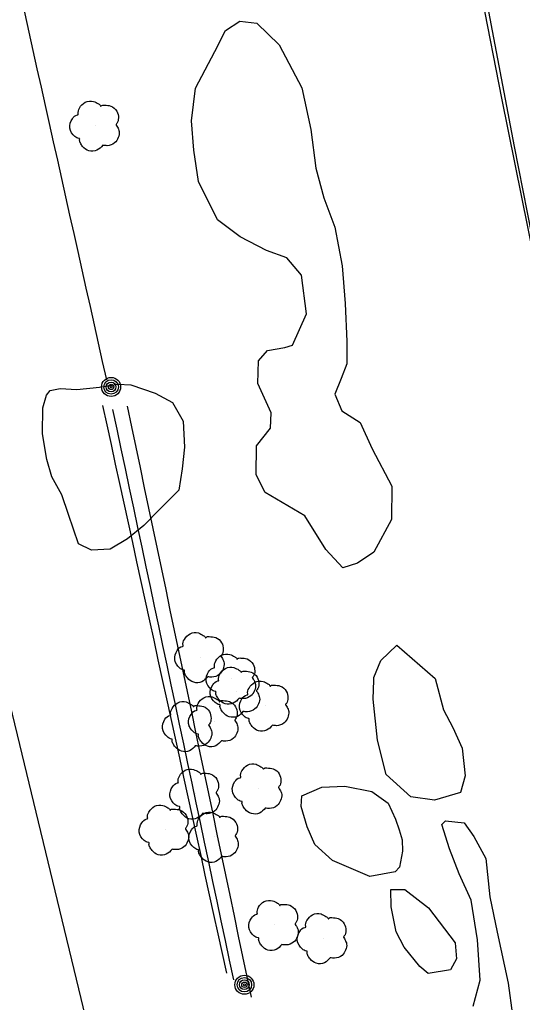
# Model space of a CAD drawing. Extents: x 368532 to 392481, y 10654822 to 10676899.
# Drawn here: x 375822.6 to 375922.7, y 10666532 to 10666727.9 of the extents above; entities that cross this region are included whole.
import ezdxf

# ---------------------------------------------------------------- set-up
doc = ezdxf.new("R2010")
doc.units = 0
for name, color, linetype in [('p_Catenary', 7, 'Continuous'), ('p_railroad rr control', 7, 'Continuous'), ('p_road - paved curb', 7, 'Continuous'), ('p_road guard rails', 7, 'Continuous'), ('p_utility general pole', 7, 'Continuous'), ('p_veg tree', 7, 'Continuous'), ('p_veg woods', 7, 'Continuous')]:
    doc.layers.add(name, color=color, linetype=linetype)

msp = doc.modelspace()

# ---------------------------------------------------------------- linework, layer by layer
at = {"layer": 'p_Catenary'}
for points in [[(375821.98, 10666736.35), (375822.79, 10666732.7), (375823.6, 10666729.05), (375824.41, 10666725.41), (375825.23, 10666721.76), (375826.04, 10666718.11), (375826.85, 10666714.47), (375827.67, 10666710.82), (375828.48, 10666707.17), (375829.29, 10666703.53), (375830.11, 10666699.88), (375830.92, 10666696.23), (375831.73, 10666692.59), (375832.54, 10666688.94), (375833.36, 10666685.29), (375834.17, 10666681.65), (375834.98, 10666678), (375835.8, 10666674.35), (375836.61, 10666670.71), (375837.42, 10666667.06), (375838.24, 10666663.41), (375839.05, 10666659.77), (375839.86, 10666656.12)], [(375839.09, 10666651.01), (375839.94, 10666647.1), (375840.79, 10666643.2), (375841.64, 10666639.3), (375842.49, 10666635.4), (375843.34, 10666631.49), (375844.19, 10666627.59), (375845.05, 10666623.69), (375845.9, 10666619.79), (375846.75, 10666615.88), (375847.6, 10666611.98), (375848.45, 10666608.08), (375849.3, 10666604.18), (375850.15, 10666600.27), (375851, 10666596.37), (375851.85, 10666592.47), (375852.7, 10666588.57), (375853.56, 10666584.66), (375854.41, 10666580.76), (375855.26, 10666576.86), (375856.11, 10666572.96), (375856.96, 10666569.05), (375857.81, 10666565.15), (375858.66, 10666561.25), (375859.51, 10666557.35), (375860.36, 10666553.44), (375861.22, 10666549.54), (375862.07, 10666545.64), (375862.92, 10666541.74), (375863.77, 10666537.83)], [(375841.12, 10666650.16), (375841.95, 10666646.24), (375842.78, 10666642.32), (375843.6, 10666638.4), (375844.43, 10666634.48), (375845.26, 10666630.56), (375846.09, 10666626.64), (375846.92, 10666622.72), (375847.75, 10666618.8), (375848.58, 10666614.88), (375849.41, 10666610.96), (375850.24, 10666607.04), (375851.07, 10666603.12), (375851.9, 10666599.2), (375852.73, 10666595.28), (375853.56, 10666591.36), (375854.39, 10666587.45), (375855.22, 10666583.53), (375856.05, 10666579.61), (375856.88, 10666575.69), (375857.7, 10666571.77), (375858.53, 10666567.85), (375859.36, 10666563.93), (375860.19, 10666560.01), (375861.02, 10666556.09), (375861.85, 10666552.17), (375862.68, 10666548.25), (375863.51, 10666544.33), (375864.34, 10666540.41), (375865.17, 10666536.49)], [(375868.78, 10666533.03), (375867.92, 10666537.09), (375867.07, 10666541.15), (375866.22, 10666545.21), (375865.37, 10666549.27), (375864.52, 10666553.34), (375863.67, 10666557.4), (375862.82, 10666561.46), (375861.96, 10666565.52), (375861.11, 10666569.58), (375860.26, 10666573.65), (375859.41, 10666577.71), (375858.56, 10666581.77), (375857.71, 10666585.83), (375856.86, 10666589.89), (375856, 10666593.96), (375855.15, 10666598.02), (375854.3, 10666602.08), (375853.45, 10666606.14), (375852.6, 10666610.2), (375851.75, 10666614.27), (375850.89, 10666618.33), (375850.04, 10666622.39), (375849.19, 10666626.45), (375848.34, 10666630.51), (375847.49, 10666634.58), (375846.64, 10666638.64), (375845.79, 10666642.7), (375844.93, 10666646.76), (375844.08, 10666650.82)]]:
    msp.add_lwpolyline(points, dxfattribs=at)
at = {"layer": 'p_railroad rr control'}
msp.add_lwpolyline([(375922.44, 10666177.51), (375904.92, 10666243.48), (375887.72, 10666313.06), (375876.14, 10666360.49), (375856.81, 10666440.93), (375834.84, 10666532.78), (375814.03, 10666618.61), (375794.22, 10666701), (375787.97, 10666727.54)], dxfattribs=at)
at = {"layer": 'p_road - paved curb'}
for p, q in [((375921.14, 10666702.64), (375913.65, 10666742.33)), ((375927.56, 10666669.98), (375921.14, 10666702.64))]:
    msp.add_line(p, q, dxfattribs=at)
at = {"layer": 'p_road guard rails'}
for p, q in [((375918.66, 10666712.25), (375912.7, 10666742.65)), ((375926.54, 10666673.1), (375918.66, 10666712.25))]:
    msp.add_line(p, q, dxfattribs=at)
at = {"layer": 'p_utility general pole'}
for centre, radius in [((375840.81, 10666654.68), 1.9), ((375840.81, 10666654.68), 1.44), ((375840.81, 10666654.68), 0.973), ((375840.81, 10666654.68), 0.539), ((375840.81, 10666654.68), 0.192), ((375867.36, 10666535.5), 1.9), ((375867.36, 10666535.5), 1.44), ((375867.36, 10666535.5), 0.973), ((375867.36, 10666535.5), 0.539), ((375867.36, 10666535.5), 0.192)]:
    msp.add_circle(centre, radius, dxfattribs=at)
at = {"layer": 'p_veg tree'}
for p, q in [((375837.72, 10666706.78), (375837.72, 10666706.78)), ((375858.61, 10666600.82), (375858.61, 10666600.82)), ((375864.88, 10666596.54), (375864.88, 10666596.54)), ((375865.69, 10666593.92), (375865.69, 10666593.92)), ((375871.5, 10666591.15), (375871.5, 10666591.15)), ((375861.37, 10666588.06), (375861.37, 10666588.06)), ((375856.17, 10666587.07), (375856.17, 10666587.07)), ((375870.09, 10666574.64), (375870.09, 10666574.64)), ((375857.66, 10666573.6), (375857.66, 10666573.6)), ((375851.55, 10666566.44), (375851.55, 10666566.44)), ((375861.43, 10666565.01), (375861.43, 10666565.01)), ((375873.39, 10666547.44), (375873.39, 10666547.44)), ((375883.03, 10666544.8), (375883.03, 10666544.8))]:
    msp.add_line(p, q, dxfattribs=at)
for points in [[(375839.17, 10666702.87), (375837.99, 10666701.86), (375836.38, 10666701.76), (375835.14, 10666702.61), (375834.68, 10666703.33), (375834.54, 10666704.02), (375834.54, 10666704.17), (375834.44, 10666704.2), (375833.58, 10666704.62), (375832.59, 10666706.28), (375833.09, 10666708.13), (375834.13, 10666708.92), (375834.26, 10666708.97), (375834.26, 10666709.09), (375834.51, 10666710.28), (375835.65, 10666711.43), (375837.32, 10666711.59), (375838.29, 10666711.1), (375838.69, 10666710.73), (375838.75, 10666710.63), (375838.83, 10666710.7), (375839.48, 10666710.87), (375840.75, 10666710.68), (375841.94, 10666709.65), (375842.27, 10666708.3), (375841.95, 10666707.21), (375841.8, 10666706.99), (375841.79, 10666706.92), (375841.83, 10666706.87), (375842.08, 10666706.49), (375842.42, 10666705.58), (375842.22, 10666704.38), (375841.51, 10666703.34), (375840.01, 10666702.78), (375839.15, 10666702.87)], [(375860.06, 10666596.92), (375858.88, 10666595.9), (375857.27, 10666595.8), (375856.03, 10666596.66), (375855.56, 10666597.37), (375855.43, 10666598.06), (375855.43, 10666598.21), (375855.32, 10666598.24), (375854.46, 10666598.66), (375853.48, 10666600.32), (375853.98, 10666602.17), (375855.02, 10666602.96), (375855.15, 10666603.01), (375855.14, 10666603.14), (375855.4, 10666604.33), (375856.54, 10666605.47), (375858.2, 10666605.63), (375859.18, 10666605.14), (375859.58, 10666604.77), (375859.64, 10666604.67), (375859.72, 10666604.75), (375860.37, 10666604.91), (375861.64, 10666604.72), (375862.83, 10666603.69), (375863.16, 10666602.34), (375862.84, 10666601.25), (375862.69, 10666601.03), (375862.68, 10666600.96), (375862.71, 10666600.91), (375862.97, 10666600.53), (375863.31, 10666599.62), (375863.11, 10666598.43), (375862.39, 10666597.39), (375860.9, 10666596.82), (375860.04, 10666596.91)], [(375866.33, 10666592.64), (375865.14, 10666591.63), (375863.53, 10666591.53), (375862.3, 10666592.38), (375861.83, 10666593.09), (375861.69, 10666593.78), (375861.7, 10666593.93), (375861.59, 10666593.96), (375860.73, 10666594.39), (375859.75, 10666596.05), (375860.24, 10666597.9), (375861.28, 10666598.68), (375861.42, 10666598.74), (375861.41, 10666598.86), (375861.67, 10666600.05), (375862.8, 10666601.2), (375864.47, 10666601.35), (375865.44, 10666600.87), (375865.85, 10666600.49), (375865.91, 10666600.4), (375865.98, 10666600.47), (375866.63, 10666600.63), (375867.9, 10666600.45), (375869.09, 10666599.42), (375869.42, 10666598.07), (375869.11, 10666596.97), (375868.95, 10666596.76), (375868.94, 10666596.69), (375868.98, 10666596.63), (375869.23, 10666596.26), (375869.58, 10666595.34), (375869.37, 10666594.15), (375868.66, 10666593.11), (375867.16, 10666592.54), (375866.31, 10666592.63)], [(375867.14, 10666590.02), (375865.96, 10666589.01), (375864.35, 10666588.91), (375863.11, 10666589.76), (375862.65, 10666590.47), (375862.51, 10666591.16), (375862.51, 10666591.31), (375862.41, 10666591.34), (375861.54, 10666591.77), (375860.56, 10666593.43), (375861.06, 10666595.28), (375862.1, 10666596.06), (375862.23, 10666596.12), (375862.23, 10666596.24), (375862.48, 10666597.43), (375863.62, 10666598.58), (375865.28, 10666598.73), (375866.26, 10666598.25), (375866.66, 10666597.87), (375866.72, 10666597.78), (375866.8, 10666597.85), (375867.45, 10666598.01), (375868.72, 10666597.83), (375869.91, 10666596.8), (375870.24, 10666595.45), (375869.92, 10666594.35), (375869.77, 10666594.14), (375869.76, 10666594.07), (375869.8, 10666594.02), (375870.05, 10666593.64), (375870.39, 10666592.73), (375870.19, 10666591.53), (375869.47, 10666590.49), (375867.98, 10666589.92), (375867.12, 10666590.01)], [(375872.95, 10666587.25), (375871.76, 10666586.24), (375870.15, 10666586.14), (375868.92, 10666586.99), (375868.45, 10666587.7), (375868.31, 10666588.39), (375868.32, 10666588.54), (375868.21, 10666588.57), (375867.35, 10666589), (375866.37, 10666590.66), (375866.86, 10666592.51), (375867.9, 10666593.29), (375868.04, 10666593.35), (375868.03, 10666593.47), (375868.29, 10666594.66), (375869.42, 10666595.81), (375871.09, 10666595.96), (375872.06, 10666595.48), (375872.46, 10666595.1), (375872.52, 10666595.01), (375872.6, 10666595.08), (375873.25, 10666595.24), (375874.52, 10666595.06), (375875.71, 10666594.03), (375876.04, 10666592.68), (375875.72, 10666591.58), (375875.57, 10666591.37), (375875.56, 10666591.3), (375875.6, 10666591.25), (375875.85, 10666590.87), (375876.2, 10666589.96), (375875.99, 10666588.76), (375875.28, 10666587.72), (375873.78, 10666587.15), (375872.92, 10666587.24)], [(375857.62, 10666583.17), (375856.44, 10666582.16), (375854.83, 10666582.06), (375853.59, 10666582.91), (375853.12, 10666583.62), (375852.98, 10666584.31), (375852.99, 10666584.46), (375852.88, 10666584.49), (375852.02, 10666584.92), (375851.04, 10666586.58), (375851.54, 10666588.43), (375852.57, 10666589.21), (375852.71, 10666589.27), (375852.7, 10666589.39), (375852.96, 10666590.58), (375854.1, 10666591.73), (375855.76, 10666591.88), (375856.74, 10666591.4), (375857.14, 10666591.02), (375857.2, 10666590.93), (375857.28, 10666591), (375857.93, 10666591.16), (375859.2, 10666590.98), (375860.38, 10666589.95), (375860.71, 10666588.6), (375860.4, 10666587.5), (375860.25, 10666587.29), (375860.24, 10666587.22), (375860.27, 10666587.16), (375860.52, 10666586.79), (375860.87, 10666585.87), (375860.66, 10666584.68), (375859.95, 10666583.64), (375858.45, 10666583.07), (375857.6, 10666583.16)], [(375862.82, 10666584.16), (375861.64, 10666583.15), (375860.03, 10666583.04), (375858.79, 10666583.9), (375858.33, 10666584.61), (375858.19, 10666585.3), (375858.19, 10666585.45), (375858.09, 10666585.48), (375857.23, 10666585.9), (375856.24, 10666587.56), (375856.74, 10666589.41), (375857.78, 10666590.2), (375857.91, 10666590.25), (375857.91, 10666590.38), (375858.16, 10666591.57), (375859.3, 10666592.71), (375860.97, 10666592.87), (375861.94, 10666592.38), (375862.34, 10666592.01), (375862.4, 10666591.91), (375862.48, 10666591.99), (375863.13, 10666592.15), (375864.4, 10666591.97), (375865.59, 10666590.93), (375865.92, 10666589.58), (375865.6, 10666588.49), (375865.45, 10666588.27), (375865.44, 10666588.21), (375865.48, 10666588.15), (375865.73, 10666587.77), (375866.07, 10666586.86), (375865.87, 10666585.67), (375865.16, 10666584.63), (375863.66, 10666584.06), (375862.8, 10666584.15)], [(375871.54, 10666570.74), (375870.36, 10666569.73), (375868.75, 10666569.63), (375867.51, 10666570.48), (375867.04, 10666571.19), (375866.9, 10666571.88), (375866.91, 10666572.03), (375866.8, 10666572.06), (375865.94, 10666572.48), (375864.96, 10666574.15), (375865.46, 10666575.99), (375866.49, 10666576.78), (375866.63, 10666576.84), (375866.62, 10666576.96), (375866.88, 10666578.15), (375868.01, 10666579.29), (375869.68, 10666579.45), (375870.65, 10666578.97), (375871.06, 10666578.59), (375871.12, 10666578.5), (375871.2, 10666578.57), (375871.85, 10666578.73), (375873.11, 10666578.55), (375874.3, 10666577.52), (375874.63, 10666576.16), (375874.32, 10666575.07), (375874.16, 10666574.86), (375874.16, 10666574.79), (375874.19, 10666574.73), (375874.44, 10666574.35), (375874.79, 10666573.44), (375874.58, 10666572.25), (375873.87, 10666571.21), (375872.37, 10666570.64), (375871.52, 10666570.73)], [(375859.1, 10666569.7), (375857.92, 10666568.69), (375856.31, 10666568.59), (375855.08, 10666569.44), (375854.61, 10666570.15), (375854.47, 10666570.84), (375854.47, 10666570.99), (375854.37, 10666571.02), (375853.51, 10666571.45), (375852.53, 10666573.11), (375853.02, 10666574.96), (375854.06, 10666575.74), (375854.2, 10666575.8), (375854.19, 10666575.92), (375854.44, 10666577.11), (375855.58, 10666578.26), (375857.25, 10666578.41), (375858.22, 10666577.93), (375858.62, 10666577.55), (375858.68, 10666577.46), (375858.76, 10666577.53), (375859.41, 10666577.69), (375860.68, 10666577.51), (375861.87, 10666576.48), (375862.2, 10666575.13), (375861.88, 10666574.03), (375861.73, 10666573.82), (375861.72, 10666573.75), (375861.76, 10666573.7), (375862.01, 10666573.32), (375862.36, 10666572.41), (375862.15, 10666571.21), (375861.44, 10666570.17), (375859.94, 10666569.6), (375859.08, 10666569.69)], [(375853, 10666562.53), (375851.81, 10666561.52), (375850.2, 10666561.42), (375848.97, 10666562.27), (375848.5, 10666562.99), (375848.36, 10666563.67), (375848.37, 10666563.82), (375848.26, 10666563.86), (375847.4, 10666564.28), (375846.42, 10666565.94), (375846.91, 10666567.79), (375847.95, 10666568.57), (375848.09, 10666568.63), (375848.08, 10666568.75), (375848.34, 10666569.94), (375849.47, 10666571.09), (375851.14, 10666571.25), (375852.11, 10666570.76), (375852.51, 10666570.39), (375852.58, 10666570.29), (375852.65, 10666570.36), (375853.3, 10666570.52), (375854.57, 10666570.34), (375855.76, 10666569.31), (375856.09, 10666567.96), (375855.77, 10666566.87), (375855.62, 10666566.65), (375855.61, 10666566.58), (375855.65, 10666566.53), (375855.9, 10666566.15), (375856.25, 10666565.24), (375856.04, 10666564.04), (375855.33, 10666563), (375853.83, 10666562.44), (375852.97, 10666562.53)], [(375862.88, 10666561.11), (375861.7, 10666560.09), (375860.09, 10666559.99), (375858.85, 10666560.85), (375858.39, 10666561.56), (375858.25, 10666562.25), (375858.25, 10666562.4), (375858.15, 10666562.43), (375857.28, 10666562.85), (375856.3, 10666564.51), (375856.8, 10666566.36), (375857.84, 10666567.15), (375857.97, 10666567.2), (375857.97, 10666567.32), (375858.22, 10666568.51), (375859.36, 10666569.66), (375861.02, 10666569.82), (375862, 10666569.33), (375862.4, 10666568.96), (375862.46, 10666568.86), (375862.54, 10666568.93), (375863.19, 10666569.1), (375864.46, 10666568.91), (375865.65, 10666567.88), (375865.98, 10666566.53), (375865.66, 10666565.44), (375865.51, 10666565.22), (375865.5, 10666565.15), (375865.54, 10666565.1), (375865.79, 10666564.72), (375866.13, 10666563.81), (375865.93, 10666562.62), (375865.21, 10666561.57), (375863.72, 10666561.01), (375862.86, 10666561.1)], [(375874.84, 10666543.53), (375873.66, 10666542.52), (375872.05, 10666542.42), (375870.81, 10666543.27), (375870.34, 10666543.99), (375870.21, 10666544.67), (375870.21, 10666544.82), (375870.1, 10666544.86), (375869.24, 10666545.28), (375868.26, 10666546.94), (375868.76, 10666548.79), (375869.8, 10666549.57), (375869.93, 10666549.63), (375869.93, 10666549.75), (375870.18, 10666550.94), (375871.32, 10666552.09), (375872.98, 10666552.24), (375873.96, 10666551.76), (375874.36, 10666551.39), (375874.42, 10666551.29), (375874.5, 10666551.36), (375875.15, 10666551.52), (375876.42, 10666551.34), (375877.61, 10666550.31), (375877.94, 10666548.96), (375877.62, 10666547.87), (375877.47, 10666547.65), (375877.46, 10666547.58), (375877.49, 10666547.53), (375877.75, 10666547.15), (375878.09, 10666546.24), (375877.89, 10666545.04), (375877.17, 10666544), (375875.68, 10666543.43), (375874.82, 10666543.52)], [(375884.48, 10666540.9), (375883.3, 10666539.88), (375881.69, 10666539.78), (375880.45, 10666540.64), (375879.99, 10666541.35), (375879.85, 10666542.04), (375879.85, 10666542.19), (375879.75, 10666542.22), (375878.89, 10666542.64), (375877.9, 10666544.3), (375878.4, 10666546.15), (375879.44, 10666546.94), (375879.58, 10666546.99), (375879.57, 10666547.11), (375879.82, 10666548.3), (375880.96, 10666549.45), (375882.63, 10666549.61), (375883.6, 10666549.12), (375884, 10666548.75), (375884.06, 10666548.65), (375884.14, 10666548.72), (375884.79, 10666548.89), (375886.06, 10666548.7), (375887.25, 10666547.67), (375887.58, 10666546.32), (375887.26, 10666545.23), (375887.11, 10666545.01), (375887.1, 10666544.94), (375887.14, 10666544.89), (375887.39, 10666544.51), (375887.73, 10666543.6), (375887.53, 10666542.41), (375886.82, 10666541.36), (375885.32, 10666540.8), (375884.46, 10666540.89)]]:
    msp.add_spline(points, degree=3, dxfattribs=at)
at = {"layer": 'p_veg woods'}
for points in [[(375871.51, 10666633.66), (375869.7, 10666637.13), (375869.79, 10666642.97), (375872.55, 10666646.45), (375872.72, 10666649.49), (375870.03, 10666655.36), (375870.19, 10666659.9), (375871.98, 10666661.92), (375875.42, 10666662.56), (375876.96, 10666663), (375879.7, 10666669.27), (375878.72, 10666676.99), (375878.72, 10666676.99), (375875.79, 10666680.41), (375871.78, 10666681.85), (375866.5, 10666684.63), (375862.03, 10666688.02), (375858.21, 10666695.63), (375857.27, 10666701.89), (375856.8, 10666707.71), (375857.59, 10666714.22), (375861.45, 10666721.55), (375863.57, 10666725.74), (375866.47, 10666727.62), (375869.85, 10666727.21), (375874.27, 10666722.9), (375878.79, 10666714.31), (375880.61, 10666706.03), (375881.6, 10666698.3), (375883.18, 10666692.36), (375885.37, 10666686.55), (375886.82, 10666678.8), (375887.46, 10666671.31), (375887.8, 10666663.72), (375887.78, 10666659.26), (375886.65, 10666656.37), (375885.4, 10666653.21), (375886.76, 10666649.95), (375890.42, 10666647.56), (375892.79, 10666642.37), (375896.7, 10666634.91), (375896.66, 10666628.27), (375893.14, 10666621.71), (375889.92, 10666619.55), (375886.97, 10666618.6), (375883.56, 10666622.25), (375879.41, 10666629.01)], [(375829.03, 10666636.78), (375828.03, 10666640.22), (375827.14, 10666645.36), (375827.23, 10666650.54), (375827.95, 10666653.03), (375828.69, 10666653.99), (375830.65, 10666654.37), (375834.01, 10666654.2), (375838.53, 10666654.61), (375842.12, 10666655.23), (375844.73, 10666655.12), (375849.58, 10666653.41), (375853.01, 10666651.6), (375855.15, 10666647.89), (375855.46, 10666642.65), (375854.96, 10666638.38), (375854.28, 10666634.13), (375850.54, 10666630.3), (375847.33, 10666627.08), (375844.1, 10666624.38), (375840.63, 10666622.33), (375836.89, 10666622.12), (375834.3, 10666623.39), (375832.31, 10666629.26), (375830.99, 10666633.16)], [(375905.34, 10666596.55), (375907.05, 10666590.3), (375908.87, 10666586.76), (375910.77, 10666582.68), (375911.32, 10666577.15), (375910.44, 10666573.83), (375905.22, 10666572.3), (375900.51, 10666572.99), (375895.59, 10666577.43), (375893.89, 10666584.24), (375893.02, 10666592.44), (375893.12, 10666596.21), (375893.16, 10666596.77), (375894.53, 10666600.15), (375897.72, 10666603.23)], [(375892.35, 10666557.07), (375884.89, 10666560.28), (375881.39, 10666563.46), (375879.89, 10666566.99), (375878.66, 10666571.01), (375878.82, 10666573.17), (375882.78, 10666574.92), (375887.37, 10666575.09), (375892.78, 10666574.04), (375896.02, 10666571.68), (375897.47, 10666568.53), (375898.22, 10666566.39), (375898.78, 10666564.42), (375898.88, 10666562.14), (375898.27, 10666558.95), (375897.38, 10666558.02)], [(375899.17, 10666542.99), (375897.59, 10666546.06), (375896.58, 10666551.01), (375896.53, 10666554.48), (375899.3, 10666554.49), (375904.04, 10666550.81), (375909.34, 10666543.85), (375909.64, 10666540.69), (375908.4, 10666538.45), (375903.98, 10666537.74), (375902.32, 10666539.11)]]:
    msp.add_lwpolyline(points, close=True, dxfattribs=at)
msp.add_lwpolyline([(375912.92, 10666531.23), (375914.31, 10666536.4), (375913.77, 10666544.46), (375912.56, 10666552.34), (375910.14, 10666557.64), (375908.21, 10666562.63), (375906.72, 10666567.46), (375907.45, 10666568.17), (375911.14, 10666567.79), (375913.08, 10666565.08), (375915.48, 10666560.66), (375916.24, 10666553.05), (375917.69, 10666546), (375919.92, 10666535.83), (375920.76, 10666529.46)], dxfattribs=at)

doc.saveas('drawing.dxf')
